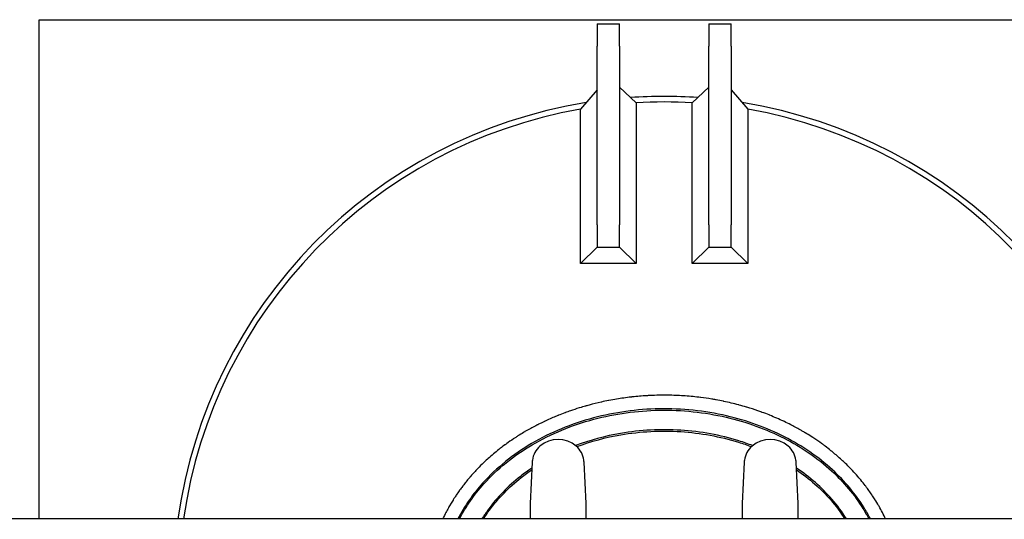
# Model space of a CAD drawing. Header units: inches. Extents: x 36 to 1719, y -84 to 1122.
# Tile 416 of 550: x 1403 to 1447, y 392 to 414. Entities that reach past the tile are written whole.
import ezdxf

# ---------------------------------------------------------------- set-up
doc = ezdxf.new("R2010")
doc.units = ezdxf.units.IN
doc.header["$LTSCALE"] = 48
doc.header["$MEASUREMENT"] = 0
doc.layers.add('Visible (ANSI)', color=7, linetype='Continuous', lineweight=30)

msp = doc.modelspace()

# ---------------------------------------------------------------- linework, layer by layer
at = {"layer": 'Visible (ANSI)'}
for p, q in [((1404.09912, 391.98443), (1404.09912, 414.35943)), ((1404.09912, 414.35943), (1456.53662, 414.35943)), ((1429.09912, 414.17193), (1430.09912, 414.17193)), ((1429.09912, 414.17193), (1429.09912, 413.17193)), ((1430.09912, 413.17193), (1430.09912, 414.17193)), ((1434.09912, 414.17193), (1435.09912, 414.17193)), ((1434.09912, 414.17193), (1434.09912, 413.17193)), ((1435.09912, 413.17193), (1435.09912, 414.17193)), ((1429.09912, 405.17193), (1429.09912, 413.17193)), ((1430.09912, 413.17193), (1430.09912, 405.17193)), ((1434.09912, 405.17193), (1434.09912, 413.17193)), ((1435.09912, 413.17193), (1435.09912, 405.17193)), ((1429.09912, 411.21699), (1428.35357, 410.34699)), ((1430.09912, 411.32884), (1430.84467, 410.63572)), ((1434.09912, 411.32919), (1433.35311, 410.63575)), ((1435.09912, 411.21734), (1435.84513, 410.34691)), ((1428.35357, 403.42637), (1428.35357, 410.34699)), ((1430.84467, 410.63572), (1430.84467, 403.42637)), ((1433.35311, 403.42592), (1433.35311, 410.63575)), ((1435.84513, 410.34691), (1435.84513, 403.42592)), ((1429.09912, 405.17193), (1429.09912, 404.17193)), ((1430.09912, 404.17193), (1430.09912, 405.17193)), ((1434.09912, 405.17193), (1434.09912, 404.17193)), ((1435.09912, 404.17193), (1435.09912, 405.17193)), ((1429.09912, 404.17193), (1428.35357, 403.42637)), ((1429.09912, 404.17193), (1430.09912, 404.17193)), ((1430.09912, 404.17193), (1430.84467, 403.42637)), ((1434.09912, 404.17193), (1433.35311, 403.42592)), ((1434.09912, 404.17193), (1435.09912, 404.17193)), ((1435.09912, 404.17193), (1435.84513, 403.42592)), ((1430.84467, 403.42637), (1428.35357, 403.42637)), ((1435.84513, 403.42592), (1433.35311, 403.42592)), ((1426.18766, 394.5346), (1426.09912, 392.68334)), ((1428.59912, 392.68334), (1428.51058, 394.5346)), ((1435.68766, 394.5346), (1435.59912, 392.68334)), ((1438.09912, 392.68334), (1438.01058, 394.5346)), ((1426.09912, 392.68334), (1426.09912, 391.98443)), ((1428.59912, 391.98443), (1428.59912, 392.68334)), ((1435.59912, 392.68334), (1435.59912, 391.98443)), ((1438.09912, 391.98443), (1438.09912, 392.68334)), ((1453.36662, 391.98443), (1387.11662, 391.98443))]:
    msp.add_line(p, q, dxfattribs=at)
for centre, radius, start, end in [((1432.09912, 388.92193), 22, 86.073926, 93.927157), ((1432.09912, 388.92193), 22, 86.073926, 93.927157), ((1432.09912, 388.92193), 22, 99.132619, 171.998181), ((1432.09912, 388.92193), 22, 99.132619, 171.998181), ((1432.09912, 388.92193), 21.75, 99.916299, 171.905592), ((1432.09912, 388.92193), 21.75, 86.694787, 93.306411), ((1432.09912, 388.92193), 22, 8.001819, 80.86629), ((1432.09912, 388.92193), 22, 8.001819, 80.86629), ((1432.09912, 388.92193), 21.75, 8.052948, 80.082487), ((1427.34912, 394.29693), 1.25, 49.428759, 130.571241), ((1436.84912, 394.29693), 1.25, 49.428759, 130.571241), ((1427.18652, 394.48683), 1, 130.571241, 172.034452), ((1427.51172, 394.48683), 1, 7.965548, 49.428759), ((1436.68652, 394.48683), 1, 130.571241, 172.034452), ((1437.01172, 394.48683), 1, 7.965548, 49.428759)]:
    msp.add_arc(centre, radius, start, end, dxfattribs=at)
for points, knots in [([(1432.09912, 397.53015), (1431.95338, 397.53015), (1431.80742, 397.52773), (1431.6617, 397.52289), (1431.66066, 397.52286), (1431.65961, 397.52282), (1431.65856, 397.52279), (1431.56773, 397.51975), (1431.47699, 397.51577), (1431.38647, 397.51086), (1431.36298, 397.50959), (1431.33948, 397.50825), (1431.31599, 397.50685), (1431.31421, 397.50675), (1431.31243, 397.50664), (1431.31065, 397.50653), (1431.09869, 397.49382), (1430.88706, 397.47596), (1430.67603, 397.45297), (1430.6611, 397.45134), (1430.64617, 397.44969), (1430.63124, 397.44801), (1430.62794, 397.44764), (1430.62465, 397.44726), (1430.62135, 397.44689), (1430.51165, 397.43447), (1430.40206, 397.42064), (1430.29266, 397.40542), (1430.28864, 397.40486), (1430.28462, 397.4043), (1430.28061, 397.40374), (1430.1769, 397.38921), (1430.07337, 397.37343), (1429.97011, 397.35639), (1429.85356, 397.33717), (1429.73715, 397.31632), (1429.62105, 397.29385), (1429.61561, 397.2928), (1429.61017, 397.29175), (1429.60473, 397.29069), (1429.49906, 397.2701), (1429.39365, 397.24818), (1429.28862, 397.22493), (1429.28275, 397.22363), (1429.27688, 397.22233), (1429.27101, 397.22102), (1429.27076, 397.22097), (1429.27051, 397.22091), (1429.27026, 397.22085), (1429.0922, 397.18117), (1428.91472, 397.13758), (1428.73831, 397.0901), (1428.70283, 397.08055), (1428.6674, 397.07085), (1428.63201, 397.06099), (1428.62464, 397.05893), (1428.61727, 397.05687), (1428.6099, 397.0548), (1428.60007, 397.05205), (1428.59024, 397.04928), (1428.58042, 397.04649), (1428.48953, 397.02074), (1428.39888, 396.99394), (1428.30854, 396.96608), (1428.30058, 396.96363), (1428.29261, 396.96116), (1428.28465, 396.95869), (1428.15581, 396.91868), (1428.02758, 396.87652), (1427.90015, 396.83224), (1427.82405, 396.80579), (1427.74816, 396.77857), (1427.67253, 396.75057), (1427.66357, 396.74725), (1427.65461, 396.74392), (1427.64566, 396.74058), (1427.55023, 396.70499), (1427.45524, 396.66817), (1427.36077, 396.63013), (1427.35136, 396.62634), (1427.34195, 396.62254), (1427.33255, 396.61873), (1427.29937, 396.60527), (1427.26625, 396.59165), (1427.2332, 396.57789), (1427.06747, 396.50889), (1426.90291, 396.43587), (1426.74031, 396.35907), (1426.73015, 396.35427), (1426.72, 396.34946), (1426.70986, 396.34463), (1426.66729, 396.32437), (1426.62486, 396.30384), (1426.58258, 396.28307), (1426.5325, 396.25845), (1426.48254, 396.23344), (1426.43275, 396.20805), (1426.42226, 396.2027), (1426.41178, 396.19733), (1426.4013, 396.19194), (1426.2495, 396.11391), (1426.09925, 396.03225), (1425.95134, 395.94729), (1425.9126, 395.92504), (1425.87396, 395.90252), (1425.83544, 395.87975), (1425.82455, 395.87332), (1425.81367, 395.86686), (1425.80281, 395.86039), (1425.71666, 395.80906), (1425.63113, 395.75646), (1425.54638, 395.70266), (1425.53542, 395.69571), (1425.52448, 395.68874), (1425.51356, 395.68174), (1425.47162, 395.6549), (1425.42987, 395.62776), (1425.38835, 395.60035), (1425.37307, 395.59026), (1425.35782, 395.58013), (1425.3426, 395.56997), (1425.24183, 395.50266), (1425.14201, 395.43344), (1425.04341, 395.36242), (1425.02547, 395.34949), (1425.00756, 395.3365), (1424.98969, 395.32345), (1424.97872, 395.31544), (1424.96777, 395.3074), (1424.95683, 395.29935), (1424.89057, 395.25054), (1424.82489, 395.20091), (1424.7599, 395.15052), (1424.74744, 395.14087), (1424.73501, 395.13118), (1424.72259, 395.12146), (1424.71173, 395.11295), (1424.70088, 395.10442), (1424.69005, 395.09587), (1424.52683, 394.96696), (1424.36712, 394.83242), (1424.21259, 394.6933), (1424.21091, 394.69178), (1424.20923, 394.69027), (1424.20755, 394.68876), (1424.19882, 394.68089), (1424.19011, 394.67301), (1424.18141, 394.6651), (1424.11026, 394.60047), (1424.03988, 394.53456), (1423.9705, 394.46752), (1423.96039, 394.45775), (1423.95031, 394.44796), (1423.94024, 394.43815), (1423.85519, 394.3552), (1423.77169, 394.27057), (1423.69013, 394.18459), (1423.64827, 394.14047), (1423.60677, 394.09583), (1423.56569, 394.05071), (1423.55632, 394.04043), (1423.54697, 394.03011), (1423.53765, 394.01978), (1423.49105, 393.96813), (1423.44501, 393.91587), (1423.39959, 393.86307), (1423.39061, 393.85263), (1423.38165, 393.84217), (1423.37272, 393.83168), (1423.31874, 393.76832), (1423.26567, 393.7042), (1423.21362, 393.63944), (1423.17012, 393.5853), (1423.12719, 393.53054), (1423.0849, 393.4752), (1423.07683, 393.46464), (1423.06878, 393.45406), (1423.06076, 393.44346), (1423.01874, 393.38794), (1422.97736, 393.33185), (1422.93669, 393.27525), (1422.92911, 393.26469), (1422.92155, 393.25412), (1422.91402, 393.24354), (1422.86962, 393.18114), (1422.82608, 393.11812), (1422.78346, 393.05456), (1422.76751, 393.03078), (1422.75169, 393.0069), (1422.73598, 392.98294), (1422.71021, 392.94363), (1422.68476, 392.90407), (1422.65965, 392.86428), (1422.65302, 392.85376), (1422.64641, 392.84323), (1422.63982, 392.83268), (1422.60276, 392.77335), (1422.56645, 392.7135), (1422.5309, 392.65315), (1422.5248, 392.64278), (1422.51872, 392.6324), (1422.51266, 392.62201), (1422.47585, 392.55887), (1422.4399, 392.49518), (1422.40481, 392.43097), (1422.36673, 392.36128), (1422.32964, 392.2909), (1422.29365, 392.21998), (1422.28873, 392.21028), (1422.28383, 392.20058), (1422.27895, 392.19086), (1422.24699, 392.12723), (1422.2159, 392.06316), (1422.18574, 391.99873), (1422.18351, 391.99396), (1422.18128, 391.9892), (1422.17906, 391.98443)], [0.714110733, 0.714110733, 0.714110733, 0.714110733, 0.721407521, 0.721407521, 0.721407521, 0.721459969, 0.721459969, 0.721459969, 0.7260087, 0.7260087, 0.7260087, 0.727189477, 0.727189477, 0.727189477, 0.727278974, 0.727278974, 0.727278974, 0.737933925, 0.737933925, 0.737933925, 0.738687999, 0.738687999, 0.738687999, 0.738854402, 0.738854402, 0.738854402, 0.744394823, 0.744394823, 0.744394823, 0.744598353, 0.744598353, 0.744598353, 0.749851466, 0.749851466, 0.749851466, 0.755780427, 0.755780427, 0.755780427, 0.756058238, 0.756058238, 0.756058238, 0.761455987, 0.761455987, 0.761455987, 0.761757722, 0.761757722, 0.761757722, 0.761770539, 0.761770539, 0.761770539, 0.770925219, 0.770925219, 0.770925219, 0.772766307, 0.772766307, 0.772766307, 0.773150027, 0.773150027, 0.773150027, 0.773661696, 0.773661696, 0.773661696, 0.778397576, 0.778397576, 0.778397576, 0.778815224, 0.778815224, 0.778815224, 0.785573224, 0.785573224, 0.785573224, 0.789609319, 0.789609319, 0.789609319, 0.790087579, 0.790087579, 0.790087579, 0.795184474, 0.795184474, 0.795184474, 0.795692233, 0.795692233, 0.795692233, 0.797484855, 0.797484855, 0.797484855, 0.806474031, 0.806474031, 0.806474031, 0.807035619, 0.807035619, 0.807035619, 0.809392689, 0.809392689, 0.809392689, 0.812184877, 0.812184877, 0.812184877, 0.81277304, 0.81277304, 0.81277304, 0.821297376, 0.821297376, 0.821297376, 0.823530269, 0.823530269, 0.823530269, 0.824161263, 0.824161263, 0.824161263, 0.82916354, 0.82916354, 0.82916354, 0.82981003, 0.82981003, 0.82981003, 0.832291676, 0.832291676, 0.832291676, 0.833204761, 0.833204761, 0.833204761, 0.83925065, 0.83925065, 0.83925065, 0.840351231, 0.840351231, 0.840351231, 0.841026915, 0.841026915, 0.841026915, 0.845121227, 0.845121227, 0.845121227, 0.845905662, 0.845905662, 0.845905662, 0.846592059, 0.846592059, 0.846592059, 0.856934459, 0.856934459, 0.856934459, 0.857046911, 0.857046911, 0.857046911, 0.857631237, 0.857631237, 0.857631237, 0.862408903, 0.862408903, 0.862408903, 0.863104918, 0.863104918, 0.863104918, 0.868987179, 0.868987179, 0.868987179, 0.872005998, 0.872005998, 0.872005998, 0.872694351, 0.872694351, 0.872694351, 0.87613399, 0.87613399, 0.87613399, 0.876814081, 0.876814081, 0.876814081, 0.880925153, 0.880925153, 0.880925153, 0.884361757, 0.884361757, 0.884361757, 0.885017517, 0.885017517, 0.885017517, 0.888451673, 0.888451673, 0.888451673, 0.889091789, 0.889091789, 0.889091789, 0.892864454, 0.892864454, 0.892864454, 0.894275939, 0.894275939, 0.894275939, 0.896592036, 0.896592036, 0.896592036, 0.897204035, 0.897204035, 0.897204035, 0.900646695, 0.900646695, 0.900646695, 0.901238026, 0.901238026, 0.901238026, 0.904829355, 0.904829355, 0.904829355, 0.90872702, 0.90872702, 0.90872702, 0.909259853, 0.909259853, 0.909259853, 0.912749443, 0.912749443, 0.912749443, 0.913007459, 0.913007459, 0.913007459, 0.913007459]), ([(1442.01918, 391.98443), (1441.92917, 392.17772), (1441.8314, 392.36663), (1441.72675, 392.55053), (1441.72043, 392.56163), (1441.71409, 392.57272), (1441.70772, 392.58378), (1441.65451, 392.67625), (1441.59956, 392.76744), (1441.543, 392.85728), (1441.53617, 392.86813), (1441.52931, 392.87896), (1441.52244, 392.88977), (1441.50249, 392.92112), (1441.48234, 392.95231), (1441.46201, 392.98333), (1441.44649, 393.007), (1441.43087, 393.03056), (1441.41514, 393.05403), (1441.32539, 393.18788), (1441.2315, 393.31942), (1441.13378, 393.44835), (1441.12611, 393.45848), (1441.11841, 393.46859), (1441.11068, 393.47868), (1441.04519, 393.56429), (1440.978, 393.64873), (1440.90924, 393.73192), (1440.90092, 393.74199), (1440.89258, 393.75204), (1440.88421, 393.76207), (1440.73707, 393.93845), (1440.58278, 394.10919), (1440.42269, 394.27343), (1440.41288, 394.28349), (1440.40305, 394.29353), (1440.39321, 394.30354), (1440.31718, 394.38082), (1440.23995, 394.45657), (1440.16163, 394.53077), (1440.15134, 394.54052), (1440.14104, 394.55024), (1440.13072, 394.55993), (1440.08531, 394.60256), (1440.03955, 394.64468), (1439.99346, 394.68626), (1439.86757, 394.79985), (1439.73842, 394.91026), (1439.60637, 395.01731), (1439.59589, 395.0258), (1439.5854, 395.03427), (1439.57489, 395.04272), (1439.4888, 395.11193), (1439.4015, 395.17971), (1439.31311, 395.24604), (1439.30249, 395.25401), (1439.29184, 395.26197), (1439.28119, 395.2699), (1439.23956, 395.30088), (1439.19769, 395.33153), (1439.15559, 395.36186), (1439.04193, 395.44376), (1438.92661, 395.52328), (1438.80989, 395.60035), (1438.77991, 395.62014), (1438.74984, 395.63977), (1438.71968, 395.65924), (1438.70875, 395.6663), (1438.69781, 395.67334), (1438.68685, 395.68036), (1438.59913, 395.73653), (1438.51068, 395.79133), (1438.42161, 395.84474), (1438.41071, 395.85128), (1438.3998, 395.85779), (1438.38888, 395.86429), (1438.34309, 395.89153), (1438.29713, 395.91841), (1438.25102, 395.94492), (1438.10413, 396.02938), (1437.95502, 396.11054), (1437.80403, 396.1883), (1437.7936, 396.19367), (1437.78316, 396.19902), (1437.77272, 396.20436), (1437.67761, 396.25296), (1437.58177, 396.30021), (1437.48528, 396.3461), (1437.47509, 396.35095), (1437.46489, 396.35578), (1437.45468, 396.3606), (1437.24904, 396.45766), (1437.0405, 396.54855), (1436.82985, 396.6332), (1436.82034, 396.63702), (1436.81083, 396.64083), (1436.80132, 396.64462), (1436.69931, 396.6853), (1436.59682, 396.72452), (1436.49393, 396.76228), (1436.48497, 396.76557), (1436.476, 396.76885), (1436.46704, 396.77212), (1436.41188, 396.79221), (1436.35662, 396.81188), (1436.30125, 396.83114), (1436.138, 396.88791), (1435.9734, 396.94122), (1435.80768, 396.99106), (1435.8001, 396.99334), (1435.79252, 396.99561), (1435.78494, 396.99787), (1435.67706, 397.03009), (1435.5687, 397.06083), (1435.45993, 397.0901), (1435.45933, 397.09026), (1435.45873, 397.09042), (1435.45813, 397.09059), (1435.45116, 397.09246), (1435.44419, 397.09433), (1435.43722, 397.09619), (1435.21568, 397.15536), (1434.99245, 397.20843), (1434.76804, 397.25542), (1434.76224, 397.25663), (1434.75644, 397.25784), (1434.75064, 397.25905), (1434.64353, 397.28132), (1434.53616, 397.3022), (1434.42859, 397.3217), (1434.42346, 397.32263), (1434.41833, 397.32355), (1434.4132, 397.32447), (1434.35165, 397.33555), (1434.29002, 397.34618), (1434.22834, 397.35636), (1434.06705, 397.38297), (1433.90525, 397.40651), (1433.7431, 397.42698), (1433.73954, 397.42743), (1433.73597, 397.42788), (1433.73241, 397.42833), (1433.62101, 397.44231), (1433.50946, 397.45483), (1433.39774, 397.46593), (1433.39505, 397.4662), (1433.39235, 397.46646), (1433.38966, 397.46673), (1433.16155, 397.48923), (1432.9327, 397.50575), (1432.70352, 397.51628), (1432.70246, 397.51633), (1432.7014, 397.51638), (1432.70033, 397.51643), (1432.5854, 397.52168), (1432.47039, 397.52542), (1432.35534, 397.52766), (1432.35503, 397.52767), (1432.35473, 397.52767), (1432.35442, 397.52768), (1432.26957, 397.52932), (1432.18469, 397.53015), (1432.09982, 397.53015), (1432.09958, 397.53015), (1432.09935, 397.53015), (1432.09912, 397.53015)], [0.515515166, 0.515515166, 0.515515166, 0.515515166, 0.525883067, 0.525883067, 0.525883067, 0.526508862, 0.526508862, 0.526508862, 0.531739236, 0.531739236, 0.531739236, 0.532370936, 0.532370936, 0.532370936, 0.534203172, 0.534203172, 0.534203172, 0.53560091, 0.53560091, 0.53560091, 0.54357444, 0.54357444, 0.54357444, 0.544200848, 0.544200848, 0.544200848, 0.549512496, 0.549512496, 0.549512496, 0.550155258, 0.550155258, 0.550155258, 0.561458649, 0.561458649, 0.561458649, 0.562151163, 0.562151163, 0.562151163, 0.56749686, 0.56749686, 0.56749686, 0.568198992, 0.568198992, 0.568198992, 0.571287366, 0.571287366, 0.571287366, 0.579722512, 0.579722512, 0.579722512, 0.580391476, 0.580391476, 0.580391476, 0.585872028, 0.585872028, 0.585872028, 0.586530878, 0.586530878, 0.586530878, 0.589104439, 0.589104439, 0.589104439, 0.596053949, 0.596053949, 0.596053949, 0.597838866, 0.597838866, 0.597838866, 0.59848592, 0.59848592, 0.59848592, 0.603666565, 0.603666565, 0.603666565, 0.604300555, 0.604300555, 0.604300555, 0.606959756, 0.606959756, 0.606959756, 0.61543175, 0.61543175, 0.61543175, 0.616016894, 0.616016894, 0.616016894, 0.621344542, 0.621344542, 0.621344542, 0.621907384, 0.621907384, 0.621907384, 0.633246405, 0.633246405, 0.633246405, 0.63375808, 0.63375808, 0.63375808, 0.63924385, 0.63924385, 0.63924385, 0.639721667, 0.639721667, 0.639721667, 0.642660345, 0.642660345, 0.642660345, 0.651325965, 0.651325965, 0.651325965, 0.651722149, 0.651722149, 0.651722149, 0.657359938, 0.657359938, 0.657359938, 0.657390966, 0.657390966, 0.657390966, 0.657752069, 0.657752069, 0.657752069, 0.669228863, 0.669228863, 0.669228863, 0.669525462, 0.669525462, 0.669525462, 0.675001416, 0.675001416, 0.675001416, 0.67526241, 0.67526241, 0.67526241, 0.678395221, 0.678395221, 0.678395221, 0.68658714, 0.68658714, 0.68658714, 0.686767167, 0.686767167, 0.686767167, 0.692394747, 0.692394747, 0.692394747, 0.692530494, 0.692530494, 0.692530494, 0.70401964, 0.70401964, 0.70401964, 0.704072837, 0.704072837, 0.704072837, 0.709834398, 0.709834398, 0.709834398, 0.709849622, 0.709849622, 0.709849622, 0.714099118, 0.714099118, 0.714099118, 0.714110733, 0.714110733, 0.714110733, 0.714110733]), ([(1441.34185, 391.98436), (1441.25395, 392.15501), (1441.15887, 392.32285), (1440.67438, 393.10481), (1440.19509, 393.67662), (1439.01265, 394.76076), (1438.28923, 395.25719), (1436.68863, 396.0755), (1435.80836, 396.3932), (1433.91406, 396.83167), (1432.89513, 396.93777), (1430.87988, 396.90253), (1429.88364, 396.76517), (1427.94502, 396.25005), (1427.00636, 395.86318), (1425.32934, 394.87616), (1424.58803, 394.2794), (1423.52978, 393.10057), (1423.15245, 392.55835), (1422.85641, 391.98429)], [-2.76036849, -2.76036849, -2.76036849, -2.76036849, -2.69253339, -2.69253339, -2.43809371, -2.43809371, -2.15230182, -2.15230182, -1.86005026, -1.86005026, -1.54831825, -1.54831825, -1.24159364, -1.24159364, -0.92300776, -0.92300776, -0.60953006, -0.60953006, -0.38122413, -0.38122413, -0.38122413, -0.38122413]), ([(1422.92681, 391.98429), (1423.21802, 392.54278), (1423.58708, 393.07084), (1424.62992, 394.2325), (1425.36616, 394.82531), (1427.03286, 395.80626), (1427.96627, 396.19103), (1429.89468, 396.70343), (1430.88595, 396.84013), (1432.89118, 396.87519), (1433.90505, 396.76961), (1435.7895, 396.33342), (1436.66497, 396.0174), (1438.25609, 395.20393), (1438.97484, 394.71063), (1440.14891, 393.63417), (1440.62444, 393.06673), (1441.09917, 392.30052), (1441.18848, 392.14368), (1441.27146, 391.98437)], [0.38505539, 0.38505539, 0.38505539, 0.38505539, 0.60953006, 0.60953006, 0.92300776, 0.92300776, 1.24159364, 1.24159364, 1.54831825, 1.54831825, 1.86005026, 1.86005026, 2.15230182, 2.15230182, 2.43809371, 2.43809371, 2.69253339, 2.69253339, 2.7565373, 2.7565373, 2.7565373, 2.7565373]), ([(1436.06675, 395.27178), (1435.86386, 395.3488), (1435.65728, 395.4199), (1434.61724, 395.74207), (1433.73799, 395.90282), (1431.94612, 396.01851), (1431.03344, 395.97079), (1429.45262, 395.69957), (1428.7736, 395.51533), (1428.13145, 395.27182)], [1.116988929, 1.116988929, 1.116988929, 1.116988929, 1.191791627, 1.191791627, 1.487974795, 1.487974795, 1.7879037, 1.7879037, 2.024603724, 2.024603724, 2.024603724, 2.024603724]), ([(1428.18575, 395.22551), (1428.81453, 395.46154), (1429.47866, 395.64063), (1431.03913, 395.90835), (1431.94696, 395.95583), (1433.72917, 395.84076), (1434.60359, 395.68086), (1435.62651, 395.36401), (1435.82112, 395.29738), (1436.01246, 395.22548)], [-2.020635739, -2.020635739, -2.020635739, -2.020635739, -1.7879037, -1.7879037, -1.487974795, -1.487974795, -1.191791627, -1.191791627, -1.120956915, -1.120956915, -1.120956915, -1.120956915]), ([(1428.18577, 395.22551), (1428.81454, 395.46155), (1429.47867, 395.64063), (1431.03913, 395.90835), (1431.94696, 395.95583), (1433.72917, 395.84076), (1434.60359, 395.68086), (1435.6265, 395.36401), (1435.82111, 395.29738), (1436.01244, 395.22548)], [-2.020633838, -2.020633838, -2.020633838, -2.020633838, -1.7879037, -1.7879037, -1.487974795, -1.487974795, -1.191791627, -1.191791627, -1.120959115, -1.120959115, -1.120959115, -1.120959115]), ([(1426.17492, 394.26692), (1425.99697, 394.14718), (1425.82496, 394.02204), (1425.10096, 393.45232), (1424.61674, 392.95509), (1424.12024, 392.27546), (1424.0232, 392.13116), (1423.93265, 391.9844)], [2.284149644, 2.284149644, 2.284149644, 2.284149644, 2.362030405, 2.362030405, 2.624886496, 2.624886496, 2.693985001, 2.693985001, 2.693985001, 2.693985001]), ([(1424.00622, 391.98441), (1424.09005, 392.11847), (1424.17937, 392.25045), (1424.66363, 392.91332), (1425.14379, 393.40649), (1425.85037, 393.96251), (1426.00821, 394.078), (1426.17119, 394.18892)], [-2.688776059, -2.688776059, -2.688776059, -2.688776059, -2.624886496, -2.624886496, -2.362030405, -2.362030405, -2.289839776, -2.289839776, -2.289839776, -2.289839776]), ([(1424.00624, 391.98443), (1424.09005, 392.11848), (1424.17938, 392.25045), (1424.66363, 392.91332), (1425.14379, 393.40649), (1425.85035, 393.96249), (1426.00817, 394.07797), (1426.17113, 394.18888)], [-2.688772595, -2.688772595, -2.688772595, -2.688772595, -2.624886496, -2.624886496, -2.362030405, -2.362030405, -2.289848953, -2.289848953, -2.289848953, -2.289848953]), ([(1440.26551, 391.98436), (1440.07433, 392.29407), (1439.85432, 392.59284), (1439.16079, 393.39251), (1438.62644, 393.86092), (1438.02336, 394.26696)], [0.447607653, 0.447607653, 0.447607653, 0.447607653, 0.593438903, 0.593438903, 0.85744301, 0.85744301, 0.85744301, 0.85744301]), ([(1438.02708, 394.18896), (1438.61007, 393.79189), (1439.12696, 393.33611), (1439.79624, 392.56442), (1440.00737, 392.27942), (1440.19192, 391.98437)], [-0.851752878, -0.851752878, -0.851752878, -0.851752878, -0.593438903, -0.593438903, -0.452816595, -0.452816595, -0.452816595, -0.452816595]), ([(1438.02711, 394.18894), (1438.61009, 393.79187), (1439.12697, 393.33611), (1439.79622, 392.56443), (1440.00734, 392.27946), (1440.19189, 391.98443)], [-0.851748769, -0.851748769, -0.851748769, -0.851748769, -0.593438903, -0.593438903, -0.452826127, -0.452826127, -0.452826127, -0.452826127])]:
    msp.add_open_spline(points, degree=3, knots=knots, dxfattribs=at)
for points in [[(1426.19617, 394.6254), (1426.19195, 394.59527), (1426.18912, 394.56496), (1426.18766, 394.5346)], [(1428.51058, 394.5346), (1428.50913, 394.56491), (1428.50629, 394.59522), (1428.50207, 394.6254)], [(1435.69617, 394.6254), (1435.69195, 394.59527), (1435.68912, 394.56496), (1435.68766, 394.5346)], [(1438.01058, 394.5346), (1438.00913, 394.56491), (1438.00629, 394.59522), (1438.00207, 394.6254)]]:
    msp.add_open_spline(points, degree=3, dxfattribs=at)

doc.saveas('drawing.dxf')
